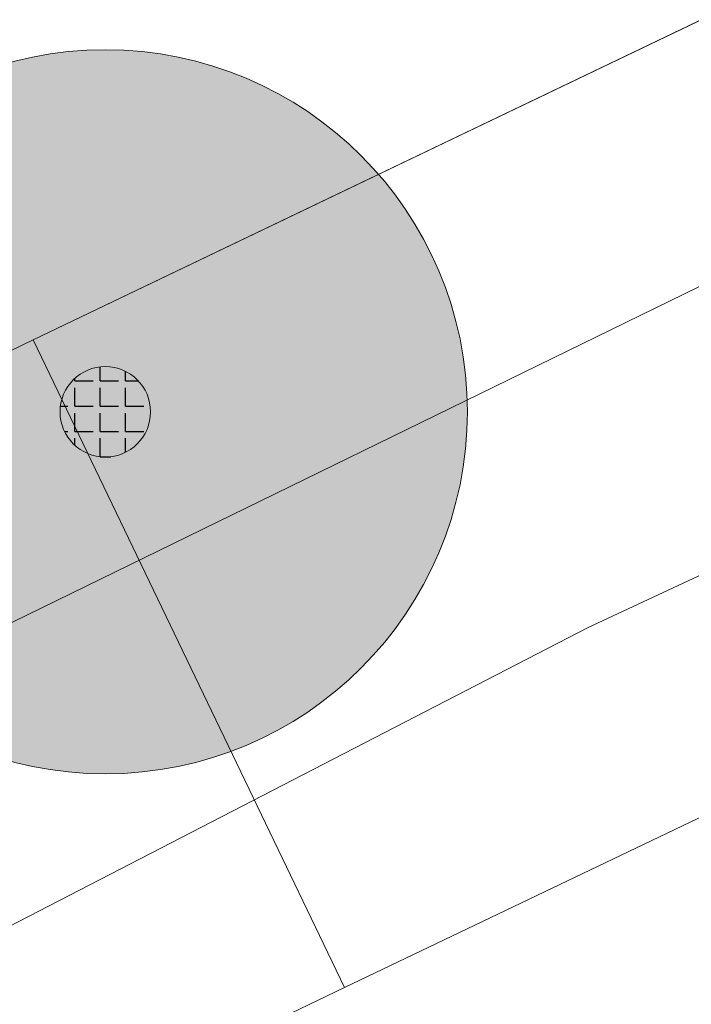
# Model space of a CAD drawing. Header units: metres. Extents: x 163628 to 167676, y 402708 to 405373.
# Tile 580 of 656: x 166403.91 to 166407.62, y 404368.96 to 404374.4. Entities that reach past the tile are written whole.
import ezdxf

# ---------------------------------------------------------------- set-up
doc = ezdxf.new("R2010")
doc.units = ezdxf.units.M
doc.layers.get('0').update_dxf_attribs({"lineweight": 25})
for name, color, linetype, lineweight in [('X-CA190022.004-UO-BGT_Ondergrond$0$GE_479_BTDGroenvoorziening_grasenkruida_GEM', 253, 'Continuous', 9), ('X-CA190022.004-UO-BGT_Ondergrond$0$GE_504_WTDWaterloop_sloot_Vlak_GEM', 253, 'Continuous', 9), ('X-CA190022.004-UO-BGT_Ondergrond$0$GE_541_OWTOever_slootkant_Vlak_GEM', 253, 'Continuous', 9), ('X-CA190022.004-UO-DWM_Beplanting$0$B-WE-GR-BOOM-S AFKOMSTIG UIT BGT', 252, 'Continuous', 0), ('X-CA190022.004-UO-KAD_Percelen$0$B-WE-KG-GRENS_PERCEEL-GV', 150, 'Continuous', 9)]:
    doc.layers.add(name, color=color, linetype=linetype, lineweight=lineweight)
doc.layers.add('X-CA190022.004-UO-DWM_Beplanting$0$B-WE-GR-BOOM-S AFKOMSTIG UIT BOMENBESTAND GEMEENTE', color=252, linetype='Continuous')
doc.layers.add('X-CA190022.004-UO-DWM_Beplanting$0$N-GV-GR-GRAS-A-200', color=7, linetype='Continuous')

# ---------------------------------------------------------------- blocks, each defined once
blk = doc.blocks.new('X-CA190022.004-UO-DWM_Beplanting$0$SGR-BOOM_01-SO')
at = {"linetype": 'ByBlock', "lineweight": 18}
h = blk.add_hatch(color=0, dxfattribs=at)
h.dxf.hatch_style = 1
edge = h.paths.add_edge_path()
edge.add_arc((0, 0), 0.25, 0, 360)
at = {"color": 0, "linetype": 'ByBlock', "lineweight": 18}
for radius in [2, 0.25]:
    blk.add_circle((0, 0), radius, dxfattribs=at)
blk = doc.blocks.new('X-CA190022.004-UO-DWM_Beplanting$0$IMGEOBoom')
at = {"transparency": 33554457}
h = blk.add_hatch(color=256, dxfattribs=at)
h.dxf.hatch_style = 1
edge = h.paths.add_edge_path()
edge.add_arc((0, 0), 100, 0, 360)
edge = h.paths.add_edge_path(flags=17)
edge.add_arc((0, 0), 12.5, 0, 360)
h = blk.add_hatch()
h.set_pattern_fill('ANGLE', color=256)
h.set_pattern_definition([(0, (0, 0), (0, 6.985), [5.08, -1.905]), (90, (0, 0), (-6.985, 4e-16), [5.08, -1.905])])
edge = h.paths.add_edge_path(flags=17)
edge.add_arc((0, 0), 12.5, 0, 360)
at = {"layer": 'X-CA190022.004-UO-DWM_Beplanting$0$N-GV-GR-GRAS-A-200'}
h = blk.add_hatch(color=256, dxfattribs=at)
h.dxf.hatch_style = 1
edge = h.paths.add_edge_path(flags=17)
edge.add_arc((0, 0), 12.5, 0, 360)
at = {"xscale": 50, "yscale": 50, "zscale": 50}
blk.add_blockref('X-CA190022.004-UO-DWM_Beplanting$0$SGR-BOOM_01-SO', (0, 0), dxfattribs=at)

msp = doc.modelspace()

# ---------------------------------------------------------------- linework, layer by layer
at = {"layer": 'X-CA190022.004-UO-BGT_Ondergrond$0$GE_479_BTDGroenvoorziening_grasenkruida_GEM', "flags": 128}
msp.add_lwpolyline([(166336.177, 404338.347), (166362.282, 404350.81), (166382.869, 404360.584), (166402.268, 404370.292), (166431.523, 404384.588), (166454.942, 404395.665), (166474.552, 404405.1), (166493.316, 404414.196), (166508.664, 404421.261), (166516.137, 404424.067), (166517.818, 404424.526), (166518.436, 404424.629), (166518.914, 404424.318), (166519.302, 404423.699), (166519.584, 404423.052), (166519.805, 404422.274), (166519.854, 404421.567), (166519.784, 404420.961), (166519.601, 404420.495), (166518.805, 404419.445), (166245.53, 404287.59)], dxfattribs=at)
at = {"layer": 'X-CA190022.004-UO-BGT_Ondergrond$0$GE_504_WTDWaterloop_sloot_Vlak_GEM', "flags": 128}
msp.add_lwpolyline([(166340.589, 404338.594), (166358.712, 404347.295), (166376.281, 404355.048), (166397.135, 404365.924), (166407.05, 404371.045), (166428.029, 404380.867)], dxfattribs=at)
at = {"layer": 'X-CA190022.004-UO-BGT_Ondergrond$0$GE_541_OWTOever_slootkant_Vlak_GEM', "flags": 128}
for points in [[(166336.177, 404338.347), (166362.282, 404350.81), (166382.869, 404360.584), (166402.268, 404370.292), (166431.523, 404384.588), (166454.942, 404395.665), (166474.552, 404405.1), (166493.316, 404414.196), (166508.664, 404421.261), (166516.137, 404424.067), (166517.818, 404424.526), (166518.436, 404424.629), (166518.914, 404424.318), (166519.302, 404423.699), (166519.584, 404423.052), (166519.805, 404422.274), (166519.854, 404421.567), (166519.784, 404420.961), (166519.601, 404420.495), (166518.805, 404419.445)], [(166376.281, 404355.048), (166397.135, 404365.924), (166407.05, 404371.045), (166428.029, 404380.867), (166445.596, 404389.392), (166462.548, 404397.491), (166477.241, 404404.696), (166494.1, 404412.446), (166511.445, 404420.645), (166517.603, 404423.205), (166517.96, 404423.222), (166518.342, 404422.847), (166518.525, 404422.287), (166518.599, 404421.927), (166518.476, 404421.395), (166499.287, 404412.353), (166479.949, 404403.194), (166461.055, 404394.342), (166439.438, 404383.807), (166417.612, 404373.31), (166397.017, 404363.305), (166369.729, 404350.197), (166358.292, 404344.75), (166346.657, 404338.999)]]:
    msp.add_lwpolyline(points, dxfattribs=at)
at = {"layer": 'X-CA190022.004-UO-KAD_Percelen$0$B-WE-KG-GRENS_PERCEEL-GV', "flags": 128}
for points in [[(166570.024, 404452.16), (166566.281, 404450.347), (166557.729, 404446.204), (166519.676, 404428.189), (166495.615, 404416.798), (166462.856, 404400.844), (166403.983, 404372.633), (166405.703, 404369.055), (166477.921, 404403.62), (166584.681, 404454.717), (166581.36, 404457.652)], [(166076.061, 404220.716), (166075.539, 404212.149), (166095.059, 404220.376), (166405.703, 404369.055), (166403.983, 404372.633), (166394.97, 404368.314), (166354.738, 404348.675), (166344.579, 404343.815), (166305.382, 404325.064), (166207.795, 404278.74), (166208.24, 404285.568), (166197.731, 404280.701), (166189.883, 404281.199), (166189.977, 404282.695), (166187.047, 404282.88), (166181.704, 404283.218), (166169.602, 404283.984), (166169.541, 404283.038), (166168.431, 404265.008), (166081.725, 404223.432)]]:
    msp.add_lwpolyline(points, close=True, dxfattribs=at)
for points in [[(166344.579, 404343.815), (166354.738, 404348.675), (166394.97, 404368.314), (166403.983, 404372.633), (166462.856, 404400.844), (166495.615, 404416.798), (166519.676, 404428.189), (166557.729, 404446.204)], [(166343.677, 404313.069), (166389.169, 404334.739), (166420.289, 404349.63), (166462.989, 404369.962), (166488.281, 404382.107), (166477.921, 404403.62), (166405.703, 404369.055), (166095.059, 404220.376)]]:
    msp.add_lwpolyline(points, dxfattribs=at)

# ---------------------------------------------------------------- block references
at = {"layer": 'X-CA190022.004-UO-DWM_Beplanting$0$B-WE-GR-BOOM-S AFKOMSTIG UIT BGT', "xscale": 0.02, "yscale": 0.02, "zscale": 0.02}
msp.add_blockref('X-CA190022.004-UO-DWM_Beplanting$0$IMGEOBoom', (166404.382, 404372.236), dxfattribs=at)
at = {"layer": 'X-CA190022.004-UO-DWM_Beplanting$0$B-WE-GR-BOOM-S AFKOMSTIG UIT BOMENBESTAND GEMEENTE', "xscale": 0.02, "yscale": 0.02, "zscale": 0.02}
msp.add_blockref('X-CA190022.004-UO-DWM_Beplanting$0$IMGEOBoom', (166404.382, 404372.236), dxfattribs=at)

doc.saveas('drawing.dxf')
